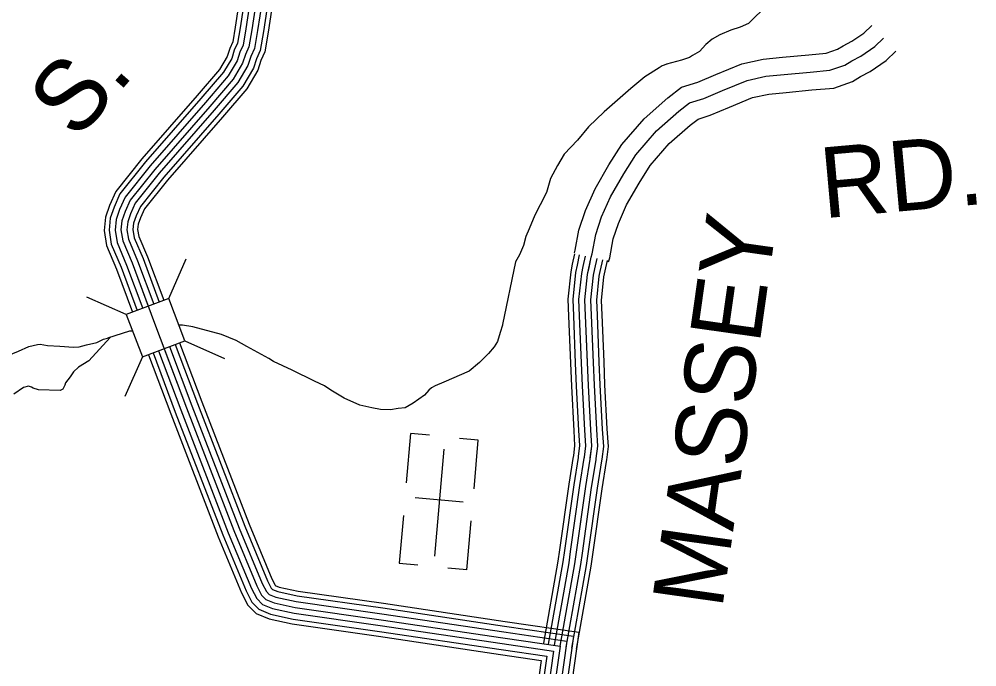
# Model space of a CAD drawing. Extents: x 1551132 to 1791609, y 378168 to 563823.
# Drawn here: x 1607131 to 1612148, y 450741 to 454135 of the extents above; entities that cross this region are included whole.
import ezdxf

# ---------------------------------------------------------------- set-up
doc = ezdxf.new("R2010")
doc.units = 0
for name, color, linetype in [('DESIGN - ROW - Right-of-Way and Easement Labels', 7, 'Continuous'), ('DESIGN - TRANSPORTATION - Text', 7, 'Continuous'), ('DESIGN - UTILITIES - Cable (Underground) with Text', 7, 'Continuous'), ('SURVEY - CONTOURS - Index with Text', 7, 'Continuous'), ('SURVEY - DRAINAGE - Storm Sewer', 7, 'Continuous'), ('SURVEY - PROPERTY - Owners', 7, 'Continuous'), ('SURVEY - TRANSPORTATION - Roads', 7, 'Continuous')]:
    doc.layers.add(name, color=color, linetype=linetype)

msp = doc.modelspace()

# ---------------------------------------------------------------- linework, layer by layer
at = {"layer": 'DESIGN - TRANSPORTATION - Text'}
for points in [[(1611241.876, 454448.484), (1611208.527, 454379.365), (1611141.829, 454285.596), (1611043.139, 454200.06), (1610988.724, 454148.309), (1610952.441, 454112.466), (1610908.251, 454092.724), (1610860.068, 454077.015), (1610801.828, 454053.365), (1610761.612, 454029.581), (1610727.388, 454001.747), (1610695.106, 453965.879), (1610658.915, 453944.079), (1610642.823, 453934.162), (1610600.674, 453920.42), (1610522.41, 453898.911)], [(1610523.826, 453899.302), (1610499.727, 453889.444), (1610483.644, 453879.535), (1610409.22, 453831.925), (1610334.731, 453772.291), (1610195.734, 453648.946), (1610113.111, 453571.318), (1610056.579, 453501.533), (1609986.005, 453427.84), (1609951.573, 453367.921), (1609915.09, 453300.003), (1609894.416, 453227.243), (1609860.133, 453162.024), (1609831.75, 453108.09), (1609803.251, 453036.104), (1609784.968, 452996.128), (1609772.652, 452948.085), (1609752.31, 452900.109), (1609731.886, 452862.933)], [(1609731.886, 452862.933), (1609663.496, 452535.283), (1609662.321, 452530.983), (1609650.062, 452492.965), (1609637.738, 452444.93), (1609619.53, 452416.988), (1609589.272, 452383.104), (1609542.898, 452335.311), (1609488.524, 452289.568), (1609355.953, 452232.341), (1609309.754, 452212.616), (1609291.062, 452202.266), (1609277.563, 452190.782), (1609255.363, 452164.873), (1609195.006, 452123.188), (1609152.782, 452097.413), (1609116.7, 452093.654), (1609075.559, 452087.429), (1609024.194, 452089.946), (1608978.511, 452098.629), (1608916.488, 452111.096), (1608833.606, 452148.631), (1608764.616, 452189.94), (1608730.834, 452212.649), (1608678.902, 452237.074), (1608561.088, 452296.043), (1608464.249, 452340.285), (1608439.066, 452355.902), (1608323.485, 452420.021), (1608267.587, 452450.488), (1608191.072, 452482.581), (1608041.684, 452522.248), (1607987.635, 452530.432), (1607968.369, 452530.748)], [(1607607.91, 452467.121), (1607495.813, 452344.026), (1607441.456, 452310.517), (1607415.198, 452286.742), (1607398.94, 452260.849), (1607374.607, 452229.04), (1607370.491, 452217.056), (1607360.266, 452195.114), (1607346.2, 452189.247), (1607232.152, 452192.439), (1607204.22, 452200.739), (1607196.27, 452206.839), (1607180.304, 452211.006), (1607154.229, 452205.264), (1607103.847, 452169.713)], [(1607726.108, 452498.897), (1607709.608, 452499.331), (1607593.877, 452462.671)], [(1606996.758, 452323.009), (1607004.199, 452333.484), (1607006.891, 452340.984), (1607029.016, 452354.868), (1607127.422, 452394.286), (1607181.67, 452419.97), (1607227.803, 452429.679), (1607241.836, 452431.579), (1607279.86, 452425.303), (1607343.933, 452420.845), (1607416.015, 452416.328), (1607446.072, 452418.128), (1607484.197, 452427.887), (1607538.354, 452439.537), (1607572.528, 452457.346), (1607593.877, 452462.671)]]:
    msp.add_lwpolyline(points, dxfattribs=at)
at = {"layer": 'DESIGN - UTILITIES - Cable (Underground) with Text'}
for p, q in [((1609181.699, 451964.129), (1609158.994, 451704.257)), ((1609281.009, 451955.414), (1609182.316, 451964.038)), ((1609536.39, 451929.109), (1609436.988, 451937.816)), ((1609513.91, 451673.328), (1609536.299, 451929.109)), ((1609457.585, 451603.584), (1609204.938, 451625.672)), ((1609144.079, 451533.97), (1609122.174, 451283.472)), ((1609476.732, 451248.452), (1609499.254, 451505.599)), ((1609122.308, 451283.431), (1609220.16, 451274.898)), ((1609476.557, 451248.502), (1609377.463, 451257.167))]:
    msp.add_line(p, q, dxfattribs=at)
msp.add_lwpolyline([(1609356.071, 451881.188), (1609307.019, 451320.309)], dxfattribs=at)
at = {"layer": 'SURVEY - CONTOURS - Index with Text'}
for points in [[(1608298.054, 454324.004), (1608263.163, 454093.481), (1608250.055, 454015.929), (1608234.138, 453981.77), (1608220.797, 453939.935), (1608180.514, 453871.575), (1608063.667, 453735.138), (1607773.69, 453403.263), (1607637.152, 453232.491), (1607604.178, 453159.089), (1607582.795, 453097.663), (1607576.078, 453028.003), (1607588.769, 452948.142), (1607640.81, 452825.114), (1607725.316, 452598.875)], [(1608323.511, 454320.37), (1608288.554, 454089.414), (1608274.837, 454008.22), (1608258.138, 453972.394), (1608244.421, 453929.368), (1608201.522, 453856.566), (1608083.117, 453718.313), (1607793.432, 453386.762), (1607659.276, 453218.974), (1607628.094, 453149.573), (1607608.094, 453092.121), (1607601.986, 453028.794), (1607613.677, 452955.268), (1607664.709, 452834.631), (1607749.324, 452608.109)], [(1608354.202, 454315.995), (1608319.17, 454084.506), (1608304.703, 453998.92), (1608287.07, 453961.086), (1608272.896, 453916.626), (1608226.838, 453838.474), (1608106.566, 453698.029), (1607817.214, 453366.878), (1607685.942, 453202.691), (1607656.926, 453138.097), (1607638.593, 453085.446), (1607633.227, 453029.761), (1607643.693, 452963.868), (1607693.517, 452846.098), (1607778.265, 452619.226)], [(1608384.893, 454311.62), (1608349.777, 454079.606), (1608334.569, 453989.62), (1608316.003, 453949.786), (1608301.37, 453903.893), (1608252.163, 453820.382), (1608130.007, 453677.745), (1607841.005, 453346.986), (1607712.608, 453186.399), (1607685.759, 453126.63), (1607669.093, 453078.762), (1607664.459, 453030.72), (1607673.717, 452972.468), (1607722.325, 452857.565), (1607840.472, 452541.282), (1608007.067, 452098.062), (1608255.245, 451455.312), (1608375.733, 451165.046), (1608401.166, 451116.603), (1608422.924, 451094.253), (1608466.781, 451075.619), (1608576.728, 451052.068), (1609026.951, 450987.792), (1609665.211, 450892.882), (1609965.337, 450848.689), (1609868.106, 450160.554)], [(1608384.893, 454311.62), (1608349.777, 454079.606), (1608334.569, 453989.62), (1608316.003, 453949.786), (1608301.37, 453903.893), (1608252.163, 453820.382), (1608130.007, 453677.745), (1607841.005, 453346.986), (1607712.608, 453186.399), (1607685.759, 453126.63), (1607669.093, 453078.762), (1607664.459, 453030.72), (1607673.717, 452972.468), (1607722.325, 452857.565), (1607807.214, 452630.317)], [(1608415.584, 454307.245), (1608380.385, 454074.706), (1608364.435, 453980.32), (1608344.936, 453938.485), (1608329.844, 453891.159), (1608277.487, 453802.29), (1608153.448, 453657.461), (1607864.797, 453327.094), (1607739.274, 453170.107), (1607714.592, 453115.163), (1607699.592, 453072.079), (1607695.692, 453031.678), (1607703.742, 452981.068), (1607751.132, 452869.032), (1607836.147, 452641.451)], [(1608446.275, 454302.87), (1608411.001, 454069.797), (1608394.301, 453971.02), (1608373.868, 453927.177), (1608358.319, 453878.417), (1608302.803, 453784.198), (1608176.898, 453637.177), (1607888.579, 453307.21), (1607765.94, 453153.823), (1607743.424, 453103.688), (1607730.091, 453065.404), (1607726.933, 453032.645), (1607733.758, 452989.668), (1607779.94, 452880.499), (1607865.096, 452652.535)], [(1608470.741, 454299.378), (1608435.4, 454065.889), (1608418.117, 453963.611), (1608396.934, 453918.168), (1608381.026, 453868.267), (1608322.994, 453769.773), (1608195.589, 453621.01), (1607907.546, 453291.351), (1607787.198, 453140.831), (1607766.407, 453094.546), (1607754.407, 453060.079), (1607751.832, 453033.403), (1607757.699, 452996.519), (1607802.906, 452889.649), (1607888.162, 452661.418)], [(1607919.57, 452418.945), (1608036.033, 452109.096), (1608284.027, 451466.837), (1608403.833, 451178.222), (1608426.515, 451135.004), (1608440.782, 451120.345), (1608476.173, 451105.311), (1608582.17, 451082.603), (1609031.418, 451018.468), (1609669.753, 450923.549), (1610000.345, 450874.873), (1609898.789, 450156.154), (1609837.056, 449731.751), (1609778.166, 449373.367), (1609723.9, 449061.042), (1609648.419, 448666.44), (1609556.895, 448264.596), (1609499.022, 447986.281), (1609420.857, 447690.264), (1609327.542, 447300.688), (1609190.428, 446783.341), (1609115.48, 446480.866)], [(1607948.519, 452430.054), (1608065.008, 452120.138), (1608312.802, 451478.371), (1608431.924, 451191.397), (1608451.873, 451153.396), (1608458.648, 451146.437), (1608485.564, 451135.004), (1608587.612, 451113.145), (1609035.893, 451049.144), (1609674.286, 450954.217), (1610035.352, 450901.049), (1609929.479, 450151.754), (1609867.697, 449727.001), (1609808.732, 449368.2), (1609754.391, 449055.475), (1609678.759, 448660.082), (1609587.186, 448257.996), (1609529.204, 447979.164), (1609450.914, 447682.689), (1609357.608, 447293.104), (1609220.452, 446775.64), (1609145.571, 446473.416)], [(1607971.585, 452438.913), (1608088.099, 452128.938), (1608335.751, 451487.563), (1608454.323, 451201.897), (1608472.089, 451168.071), (1608472.889, 451167.246), (1608493.055, 451158.679), (1608591.953, 451137.496), (1609039.459, 451073.603), (1609677.903, 450978.667), (1610063.26, 450921.924), (1609953.946, 450148.246), (1609892.122, 449723.218), (1609833.106, 449364.075), (1609778.707, 449051.042), (1609702.959, 448655.015), (1609611.336, 448252.738), (1609553.27, 447973.489), (1609474.889, 447676.656), (1609381.574, 447287.062), (1609244.393, 446769.499), (1609169.562, 446467.466)], [(1607808.739, 452376.403), (1607925.103, 452066.828), (1608173.813, 451422.695), (1608296.235, 451127.77), (1608329.426, 451064.544), (1608372.383, 451020.417), (1608440.207, 450991.6), (1608561.329, 450965.658), (1609014.301, 450900.99), (1609652.37, 450806.104), (1609866.281, 450774.612), (1609781.283, 450173.005), (1609719.742, 449749.918), (1609661.11, 449393.159), (1609607.111, 449082.359), (1609532.205, 448690.782), (1609440.898, 448289.863), (1609383.433, 448013.54), (1609305.726, 447719.248), (1609212.428, 447329.73), (1609075.422, 446812.825), (1609000.249, 446509.425)], [(1607832.747, 452385.619), (1607949.127, 452075.986), (1608197.688, 451432.253), (1608319.543, 451138.696), (1608350.459, 451079.811), (1608387.2, 451042.068), (1608447.998, 451016.234), (1608565.845, 450990.992), (1609018.01, 450926.44), (1609656.136, 450831.547), (1609895.322, 450796.329), (1609806.732, 450169.354), (1609745.15, 449745.985), (1609686.468, 449388.867), (1609632.411, 449077.743), (1609557.379, 448685.516), (1609466.023, 448284.397), (1609408.474, 448007.631), (1609330.667, 447712.973), (1609237.361, 447323.438), (1609100.339, 446806.441), (1609025.207, 446503.233)], [(1607861.696, 452396.72), (1607978.101, 452087.028), (1608226.462, 451443.787), (1608347.634, 451151.871), (1608375.817, 451098.203), (1608405.066, 451068.16), (1608457.39, 451045.927), (1608571.287, 451021.534), (1609022.485, 450957.116), (1609660.67, 450862.214), (1609930.33, 450822.505), (1609837.423, 450164.954), (1609775.791, 449741.235), (1609717.034, 449383.701), (1609662.902, 449072.176), (1609587.72, 448679.157), (1609496.314, 448277.797), (1609438.656, 448000.514), (1609360.725, 447705.398), (1609267.427, 447315.855), (1609130.363, 446798.741), (1609055.298, 446495.783)], [(1607890.629, 452407.828), (1608007.067, 452098.062), (1608255.245, 451455.312), (1608375.733, 451165.046), (1608401.166, 451116.603), (1608422.924, 451094.253), (1608466.781, 451075.619), (1608576.728, 451052.068), (1609026.951, 450987.792), (1609665.211, 450892.882), (1609965.337, 450848.689), (1609868.106, 450160.554), (1609806.424, 449736.493), (1609747.6, 449378.534), (1609693.401, 449066.609), (1609618.069, 448672.799), (1609526.604, 448271.196), (1609468.839, 447993.397), (1609390.791, 447697.831), (1609297.484, 447308.271), (1609160.395, 446791.041), (1609085.389, 446488.325)]]:
    msp.add_lwpolyline(points, dxfattribs=at)
at = {"layer": 'SURVEY - DRAINAGE - Storm Sewer'}
for p, q in [((1607914.359, 452671.458), (1608006.738, 452878.928)), ((1607692.553, 452586.294), (1607485.05, 452678.673)), ((1607999.482, 452449.618), (1608206.968, 452357.24)), ((1607777.7, 452364.487), (1607685.33, 452156.985))]:
    msp.add_line(p, q, dxfattribs=at)
msp.add_lwpolyline([(1607777.7, 452364.487), (1607999.515, 452449.626), (1607914.359, 452671.458), (1607692.553, 452586.294)], close=True, dxfattribs=at)
at = {"layer": 'SURVEY - PROPERTY - Owners'}
for points in [[(1610040.229, 452910.818), (1610043.912, 452924.477), (1610063.203, 453029.238), (1610097.319, 453131.332), (1610147.876, 453245.535), (1610220.191, 453371.013), (1610287.723, 453478.174), (1610405.354, 453613.395), (1610529.018, 453722.614), (1610600.558, 453777.966), (1610686.322, 453805.05), (1610781.22, 453844.859), (1610917.584, 453901.153), (1611029.048, 453925.262), (1611130.637, 453935.029), (1611267.25, 453947.996), (1611358.507, 453956.213), (1611417.447, 453976.855), (1611447.738, 453995.055), (1611493.678, 454019.481), (1611556.16, 454062.182), (1611597.393, 454101.05)], [(1610127.81, 452887.209), (1610132.451, 452904.426), (1610151.251, 453006.537), (1610181.992, 453098.523), (1610228.866, 453204.409), (1610297.881, 453324.162), (1610360.738, 453423.906), (1610469.869, 453549.351), (1610586.85, 453652.671), (1610643.282, 453696.33), (1610717.588, 453719.798), (1610816.069, 453761.107), (1610944.691, 453814.209), (1611043.022, 453835.476), (1611139.262, 453844.726), (1611275.6, 453857.668), (1611377.856, 453866.877), (1611456.196, 453894.311), (1611492.42, 453916.078), (1611540.702, 453941.754), (1611613.201, 453991.297), (1611659.608, 454035.04)], [(1610218.849, 452862.667), (1610224.491, 452883.584), (1610242.782, 452982.937), (1610270.007, 453064.414), (1610313.056, 453161.658), (1610378.646, 453275.461), (1610436.636, 453367.488), (1610536.934, 453482.783), (1610646.965, 453579.969), (1610687.689, 453611.47), (1610750.087, 453631.179), (1610852.293, 453674.047), (1610972.874, 453723.831), (1611057.547, 453742.14), (1611148.228, 453750.857), (1611284.283, 453763.774), (1611397.972, 453774.016), (1611496.478, 453808.509), (1611538.869, 453833.985), (1611589.584, 453860.952), (1611672.499, 453917.612), (1611724.281, 453966.421)]]:
    msp.add_lwpolyline(points, dxfattribs=at)
at = {"layer": 'SURVEY - TRANSPORTATION - Roads'}
for points in [[(1609965.337, 450848.689), (1610042.161, 451281.059), (1610099.285, 451685.628), (1610122.401, 451829.798), (1610130.926, 451897.908), (1610125.551, 451982.16), (1610113.268, 452214.841), (1610097.985, 452581.893), (1610094.594, 452664.128), (1610108.91, 452797.307), (1610127.81, 452887.209)], [(1610030.587, 452851.125), (1610041.97, 452905.259)], [(1610055.753, 452845.833), (1610067.136, 452899.968)], [(1610086.094, 452839.458), (1610097.477, 452893.592)], [(1610116.427, 452833.074), (1610127.81, 452887.209)], [(1610146.759, 452826.691), (1610158.142, 452880.825)], [(1610177.1, 452820.316), (1610188.483, 452874.45)], [(1610201.283, 452815.232), (1610212.666, 452869.367)], [(1610020.629, 452331.261), (1610010.346, 452578.259), (1610006.688, 452667.028), (1610022.171, 452811.057), (1610030.595, 452851.141)], [(1610046.32, 452332.328), (1610036.037, 452579.326), (1610032.462, 452666.178), (1610047.595, 452807.023), (1610055.762, 452845.849)], [(1610077.294, 452333.619), (1610067.011, 452580.609), (1610063.528, 452665.153), (1610078.253, 452802.165), (1610086.102, 452839.474)], [(1610108.268, 452334.911), (1610097.985, 452581.893), (1610094.594, 452664.128), (1610108.91, 452797.307), (1610116.435, 452833.091)], [(1610139.243, 452336.203), (1610128.96, 452583.176), (1610125.66, 452663.103), (1610139.568, 452792.448), (1610146.768, 452826.707)], [(1610170.217, 452337.495), (1610159.934, 452584.459), (1610156.726, 452662.078), (1610170.225, 452787.59), (1610177.109, 452820.332)], [(1610194.908, 452338.52), (1610184.625, 452585.484), (1610181.5, 452661.261), (1610194.667, 452783.715), (1610201.291, 452815.249)], [(1610036.145, 451846.89), (1610042.861, 451900.583), (1610037.986, 451977.052), (1610025.653, 452210.708), (1610020.629, 452331.278)], [(1610061.661, 451843.698), (1610068.677, 451899.8), (1610063.652, 451978.552), (1610051.336, 452211.916), (1610046.32, 452332.344)], [(1610092.418, 451839.848), (1610099.802, 451898.858), (1610094.602, 451980.36), (1610082.302, 452213.383), (1610077.294, 452333.636)], [(1610123.176, 451835.998), (1610130.926, 451897.908), (1610125.551, 451982.16), (1610113.268, 452214.841), (1610108.268, 452334.928)], [(1610153.934, 451832.148), (1610162.05, 451896.958), (1610156.5, 451983.96), (1610144.234, 452216.3), (1610139.243, 452336.22)], [(1610184.691, 451828.298), (1610193.174, 451896.016), (1610187.45, 451985.769), (1610175.2, 452217.766), (1610170.217, 452337.511)], [(1610209.216, 451825.223), (1610217.982, 451895.258), (1610212.124, 451987.211), (1610199.891, 452218.933), (1610194.908, 452338.536)], [(1609963.813, 451353.577), (1610012.545, 451698.703), (1610035.553, 451842.173), (1610036.136, 451846.865)], [(1609989.279, 451349.977), (1610037.978, 451694.869), (1610061.011, 451838.54), (1610061.652, 451843.682)], [(1610019.978, 451345.644), (1610068.627, 451690.253), (1610091.71, 451834.173), (1610092.418, 451839.848)], [(1610050.669, 451341.31), (1610099.285, 451685.628), (1610122.401, 451829.798), (1610123.176, 451836.015)], [(1610081.36, 451336.977), (1610129.942, 451681.002), (1610153.092, 451825.423), (1610153.934, 451832.181)], [(1610112.059, 451332.643), (1610160.592, 451676.386), (1610183.791, 451821.056), (1610184.7, 451828.348)], [(1610136.534, 451329.185), (1610185.033, 451672.702), (1610208.266, 451817.564), (1610209.224, 451825.29)], [(1609878.973, 450864.039), (1609955.53, 451294.867), (1609963.813, 451353.585)], [(1609904.297, 450859.539), (1609980.929, 451290.817), (1609989.279, 451349.994)], [(1609934.813, 450854.114), (1610011.545, 451285.942), (1610019.978, 451345.66)], [(1609965.337, 450848.689), (1610042.161, 451281.059), (1610050.669, 451341.327)], [(1609995.862, 450843.264), (1610072.777, 451276.175), (1610081.36, 451336.993)], [(1610026.378, 450837.839), (1610103.393, 451271.3), (1610112.059, 451332.66)], [(1610050.719, 450833.514), (1610127.809, 451267.408), (1610136.534, 451329.202)]]:
    msp.add_lwpolyline(points, dxfattribs=at)

# ---------------------------------------------------------------- texts
at = {"layer": 'DESIGN - ROW - Right-of-Way and Easement Labels'}
for s, height, rotation, p in [('S.', 370.0019, 48.854614, (1607431.59, 453493.515)), ('RD.', 369.9915, 5.147761, (1611344.292, 453091.025)), ('MASSEY', 370.0094, 81.963878, (1610813.086, 451038.338))]:
    msp.add_text(s, height=height, rotation=rotation, dxfattribs=at).set_placement(p)

doc.saveas('drawing.dxf')
